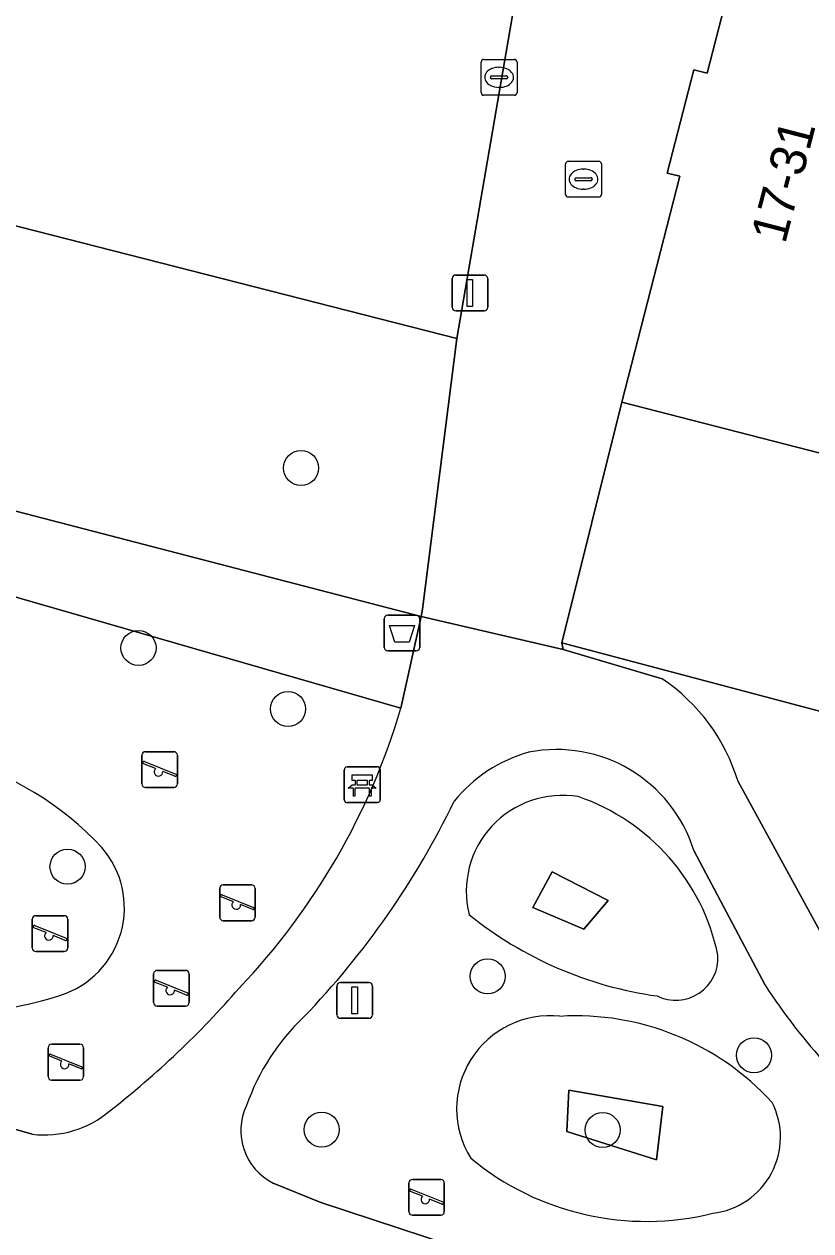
# Model space of a CAD drawing. Extents: x 163683 to 164494, y 382709 to 383872.
# Drawn here: x 164115.61 to 164137.55, y 383088.61 to 383122.29 of the extents above; entities that cross this region are included whole.
import ezdxf

# ---------------------------------------------------------------- set-up
doc = ezdxf.new("R2010")
doc.units = 0
for name, color, linetype in [('IMGEO_Afvalbak', 7, 'Continuous'), ('IMGEO_Bank', 7, 'Continuous'), ('IMGEO_Boom', 7, 'Continuous'), ('IMGEO_Groenvoorziening', 7, 'Continuous'), ('IMGEO_Kolk', 7, 'Continuous'), ('IMGEO_Lichtmast', 7, 'Continuous'), ('IMGEO_Pand', 7, 'Continuous'), ('IMGEO_Pand_nummerreeks', 7, 'Continuous'), ('IMGEO_Rioolput', 7, 'Continuous'), ('IMGEO_Speelvoorziening', 7, 'Continuous'), ('IMGEO_Voetpad_halfverhard', 7, 'Continuous'), ('IMGEO_Voetpad_open', 7, 'Continuous')]:
    doc.layers.add(name, color=color, linetype=linetype)

msp = doc.modelspace()

# ---------------------------------------------------------------- linework, layer by layer
at = {"layer": 'IMGEO_Afvalbak'}
for p, q in [((164125.753, 383105.797), (164126.543, 383105.797)), ((164126.543, 383105.797), (164125.753, 383105.797)), ((164125.653, 383104.897), (164125.653, 383105.697)), ((164125.653, 383105.697), (164125.653, 383104.897)), ((164126.643, 383105.697), (164126.643, 383104.897)), ((164126.643, 383104.897), (164126.643, 383105.697)), ((164126.543, 383104.797), (164125.753, 383104.797)), ((164125.753, 383104.797), (164126.543, 383104.797))]:
    msp.add_line(p, q, dxfattribs=at)
msp.add_lwpolyline([(164125.796, 383105.511), (164126.5, 383105.511), (164126.351, 383105.041), (164125.945, 383105.041), (164125.796, 383105.511)], dxfattribs=at)
for centre, start, end in [((164125.753, 383105.697), 90, 180), ((164125.753, 383105.697), 90, 180), ((164126.543, 383105.697), 0, 90), ((164126.543, 383105.697), 360, 90), ((164125.753, 383104.897), 180, 270), ((164125.753, 383104.897), 180, 270), ((164126.543, 383104.897), 270, 0), ((164126.543, 383104.897), 270, 0)]:
    msp.add_arc(centre, 0.1, start, end, dxfattribs=at)
at = {"layer": 'IMGEO_Bank'}
for p, q in [((164124.538, 383100.64), (164124.538, 383101.481)), ((164124.538, 383101.481), (164124.538, 383100.64)), ((164124.613, 383101.565), (164125.454, 383101.565)), ((164125.454, 383101.565), (164124.613, 383101.565)), ((164125.538, 383101.49), (164125.538, 383100.649)), ((164125.538, 383100.649), (164125.538, 383101.49)), ((164124.847, 383101.071), (164124.847, 383101.177)), ((164124.891, 383101.177), (164124.891, 383101.071)), ((164125.179, 383101.183), (164124.897, 383101.183)), ((164124.897, 383101.065), (164125.179, 383101.065)), ((164125.185, 383101.071), (164125.185, 383101.177)), ((164125.229, 383101.177), (164125.229, 383101.071)), ((164125.235, 383100.963), (164124.842, 383100.963)), ((164125.463, 383100.565), (164124.622, 383100.565)), ((164124.622, 383100.565), (164125.463, 383100.565))]:
    msp.add_line(p, q, dxfattribs=at)
for points in [[(164124.785, 383100.963), (164124.643, 383100.963), (164124.755, 383101.065), (164124.841, 383101.065)], [(164124.841, 383101.183), (164124.755, 383101.183), (164124.755, 383101.344), (164125.318, 383101.344), (164125.318, 383101.183), (164125.235, 383101.183)], [(164125.235, 383101.065), (164125.318, 383101.065), (164125.43, 383100.963), (164125.291, 383100.963)], [(164124.835, 383100.956), (164124.835, 383100.749), (164124.792, 383100.749), (164124.792, 383100.956)], [(164125.285, 383100.956), (164125.285, 383100.749), (164125.241, 383100.749), (164125.241, 383100.956)]]:
    msp.add_lwpolyline(points, dxfattribs=at)
for centre, radius, start, end in [((164124.616, 383101.487), 0.0779, 92.4484, 184.2845), ((164124.616, 383101.487), 0.0779, 92.4484, 184.2845), ((164125.46, 383101.487), 0.0779, 2.4484, 94.2845), ((164125.46, 383101.487), 0.0779, 2.4484, 94.2845), ((164124.84, 383101.176), 0.00671, 2.8957, 87.1043), ((164124.84, 383101.072), 0.00671, 272.8957, 357.1043), ((164124.897, 383101.176), 0.00671, 92.8957, 177.1043), ((164124.897, 383101.072), 0.00671, 182.8957, 267.1043), ((164125.179, 383101.176), 0.00671, 2.8957, 87.1043), ((164125.179, 383101.072), 0.00671, 272.8957, 357.1043), ((164125.236, 383101.176), 0.00671, 92.8957, 177.1043), ((164125.236, 383101.072), 0.00671, 182.8957, 267.1043), ((164124.785, 383100.956), 0.00671, 2.8957, 87.1043), ((164124.842, 383100.956), 0.00671, 92.8957, 177.1043), ((164125.234, 383100.956), 0.00671, 2.8957, 87.1043), ((164125.291, 383100.956), 0.00671, 92.8957, 177.1043), ((164124.616, 383100.643), 0.0779, 182.4484, 274.2845), ((164124.616, 383100.643), 0.0779, 182.4484, 274.2845), ((164125.46, 383100.643), 0.0779, 272.4484, 4.2845), ((164125.46, 383100.643), 0.0779, 272.4484, 4.2845)]:
    msp.add_arc(centre, radius, start, end, dxfattribs=at)
at = {"layer": 'IMGEO_Boom'}
for centre in [(164123.332, 383109.903), (164118.797, 383104.881), (164122.969, 383103.177), (164116.817, 383098.777), (164128.536, 383095.715), (164135.964, 383093.515), (164123.907, 383091.441), (164131.741, 383091.426)]:
    msp.add_circle(centre, 0.489, dxfattribs=at)
at = {"layer": 'IMGEO_Groenvoorziening'}
for points in [[(164131.674, 383136.743), (164131.864, 383138.13), (164113.496, 383142.861), (164113.4, 383145.174), (164113.392, 383149.426), (164112.443, 383149.662), (164111.09, 383149.999), (164109.209, 383142.688), (164105.302, 383127.508), (164104.028, 383127.832), (164103.85, 383127.13), (164106.488, 383126.4), (164108.19, 383125.977), (164108.419, 383125.844), (164106.762, 383118.85), (164127.676, 383113.511)], [(164126.683, 383105.758), (164126.715, 383105.961), (164127.676, 383113.511), (164106.762, 383118.85), (164108.419, 383125.844), (164108.19, 383125.977), (164106.488, 383126.4), (164103.85, 383127.13), (164101.946, 383119.622), (164090.57, 383122.507), (164088.898, 383115.58)], [(164130.601, 383105.021), (164153.924, 383098.841), (164168.382, 383095.258), (164169.377, 383099.053), (164170.385, 383102.927), (164148.895, 383108.547), (164150.47, 383114.883), (164150.025, 383115.042), (164148.108, 383115.477), (164145.551, 383116.143), (164143.667, 383108.811), (164132.278, 383111.736)], [(164131.893, 383097.837), (164130.339, 383098.633), (164129.793, 383097.635), (164131.217, 383097.029)], [(164131.217, 383097.029), (164129.793, 383097.635), (164130.339, 383098.633), (164131.893, 383097.837)], [(164133.421, 383092.089), (164130.796, 383092.536), (164130.744, 383091.39), (164133.248, 383090.595)], [(164133.248, 383090.595), (164130.744, 383091.39), (164130.796, 383092.536), (164133.421, 383092.089)]]:
    msp.add_lwpolyline(points, close=True, dxfattribs=at)
for points in [[(164086.946, 383114.498), (164126.114, 383103.196), (164126.683, 383105.758), (164088.898, 383115.58), (164088.643, 383115.646)], [(164126.114, 383103.196), (164086.946, 383114.498)], [(164163.632, 383092.626), (164165.451, 383091.845), (164167.61, 383092.316), (164168.382, 383095.258), (164153.924, 383098.841), (164130.601, 383105.021), (164130.639, 383104.838), (164133.407, 383104.018)], [(164135.521, 383101.151), (164137.968, 383096.684), (164138.654, 383095.757)], [(164136.274, 383095.47), (164134.285, 383099.231)], [(164094.512, 383097.418), (164115.834, 383091.311)], [(164122.556, 383089.943), (164123.88, 383089.409), (164134.057, 383086.059)]]:
    msp.add_lwpolyline(points, dxfattribs=at)
for centre, radius, start, end in [((164130.431, 383099.611), 5.318, 16.8368, 55.97), ((164107.68, 383108.633), 19.219, 316.4431, 343.5657), ((164111.287, 383093.27), 8.865, 42.9314, 105.5316), ((164111.287, 383093.27), 8.865, 42.9314, 105.5316), ((164130.458, 383098.037), 4.009, 17.3224, 101.1902), ((164130.793, 383098.015), 4.109, 105.7127, 140.991), ((164130.625, 383098.081), 2.686, 80.6253, 193.7681), ((164130.625, 383098.081), 2.686, 80.6253, 193.7681), ((164129.13, 383095.103), 5.951, 11.6468, 71.0522), ((164129.13, 383095.103), 5.951, 11.6468, 71.0522), ((164106.736, 383110.671), 23.167, 316.0106, 334.2357), ((164115.839, 383097.63), 2.564, 287.9825, 40.8745), ((164115.839, 383097.63), 2.564, 287.9825, 40.8745), ((164134.731, 383105.75), 10.683, 231.051, 262.0885), ((164134.731, 383105.75), 10.683, 231.051, 262.0885), ((164133.781, 383096.227), 1.179, 243.8093, 3.7421), ((164133.781, 383096.227), 1.179, 243.8093, 3.7421), ((164101.597, 383112.851), 26.559, 308.1299, 318.8933), ((164150.163, 383104.484), 16.558, 212.9844, 232.6429), ((164113.337, 383105.494), 10.816, 255.9091, 287.725), ((164113.337, 383105.494), 10.816, 255.9091, 287.725), ((164127.711, 383090.055), 6.248, 133.5817, 160.7697), ((164130.273, 383092.015), 2.602, 83.8007, 211.8432), ((164130.273, 383092.015), 2.602, 83.8007, 211.8432), ((164131, 383087.214), 7.4, 42.346, 93.458), ((164131, 383087.214), 7.4, 42.346, 93.458), ((164116.167, 383094.123), 2.832, 263.2389, 310.1936), ((164123.294, 383091.409), 1.641, 154.5826, 243.2667), ((164134.568, 383091.228), 2.136, 276.7058, 27.0358), ((164134.568, 383091.228), 2.136, 276.7058, 27.0358), ((164132.961, 383096.569), 7.689, 230.4256, 283.9658), ((164132.961, 383096.569), 7.689, 230.4256, 283.9658)]:
    msp.add_arc(centre, radius, start, end, dxfattribs=at)
at = {"layer": 'IMGEO_Kolk'}
for p, q in [((164128.355, 383120.377), (164128.355, 383121.229)), ((164128.43, 383121.303), (164129.282, 383121.303)), ((164129.356, 383121.229), (164129.356, 383120.377)), ((164128.843, 383121.083), (164128.868, 383121.083)), ((164128.614, 383120.797), (164128.614, 383120.809)), ((164129.052, 383120.76), (164128.654, 383120.76)), ((164128.657, 383120.846), (164129.055, 383120.846)), ((164129.098, 383120.809), (164129.098, 383120.797)), ((164129.282, 383120.303), (164128.43, 383120.303)), ((164128.866, 383120.523), (164128.841, 383120.523))]:
    msp.add_line(p, q, dxfattribs=at)
for points in [[(164128.355, 383120.377), (164128.355, 383121.229)], [(164128.43, 383121.303), (164129.282, 383121.303)], [(164129.356, 383121.229), (164129.356, 383120.377)], [(164129.282, 383120.303), (164128.43, 383120.303)]]:
    msp.add_lwpolyline(points, dxfattribs=at)
for centre, radius, start, end in [((164128.432, 383121.227), 0.0765, 91.552, 178.448), ((164128.432, 383121.227), 0.0765, 91.552, 178.448), ((164129.28, 383121.227), 0.0765, 1.552, 88.448), ((164129.28, 383121.227), 0.0765, 1.552, 88.448), ((164128.654, 383120.806), 0.0403, 85.8775, 175.7526), ((164128.651, 383120.796), 0.0366, 178.938, 274.7102), ((164129.055, 383120.803), 0.043, 264.8664, 352.4533), ((164129.059, 383120.808), 0.0386, 1.7309, 96.639), ((164128.432, 383120.379), 0.0765, 181.552, 268.448), ((164128.432, 383120.379), 0.0765, 181.552, 268.448), ((164129.28, 383120.379), 0.0765, 271.552, 358.448), ((164129.28, 383120.379), 0.0765, 271.552, 358.448)]:
    msp.add_arc(centre, radius, start, end, dxfattribs=at)
for centre, major_axis, ratio, start_param, end_param in [((164128.842, 383120.803), (-0.387, 0.002), 0.722429, 4.712389, 7.853982), ((164128.867, 383120.803), (-0.39, 0.002), 0.717154, 1.570796, 4.712389)]:
    msp.add_ellipse(centre, major_axis=major_axis, ratio=ratio, start_param=start_param, end_param=end_param, dxfattribs=at)
at = {"layer": 'IMGEO_Lichtmast'}
for p, q in [((164127.547, 383114.386), (164127.547, 383115.186)), ((164127.547, 383115.186), (164127.547, 383114.386)), ((164127.647, 383115.286), (164128.437, 383115.286)), ((164128.437, 383115.286), (164127.647, 383115.286)), ((164128.537, 383115.186), (164128.537, 383114.386)), ((164128.537, 383114.386), (164128.537, 383115.186)), ((164128.437, 383114.286), (164127.647, 383114.286)), ((164127.647, 383114.286), (164128.437, 383114.286)), ((164124.332, 383094.646), (164124.332, 383095.446)), ((164124.332, 383095.446), (164124.332, 383094.646)), ((164124.432, 383095.546), (164125.222, 383095.546)), ((164125.222, 383095.546), (164124.432, 383095.546)), ((164125.322, 383095.446), (164125.322, 383094.646)), ((164125.322, 383094.646), (164125.322, 383095.446)), ((164125.222, 383094.546), (164124.432, 383094.546)), ((164124.432, 383094.546), (164125.222, 383094.546))]:
    msp.add_line(p, q, dxfattribs=at)
for points in [[(164127.967, 383115.161), (164128.117, 383115.161), (164128.117, 383114.411), (164127.967, 383114.411), (164127.967, 383115.161)], [(164124.752, 383095.421), (164124.902, 383095.421), (164124.902, 383094.671), (164124.752, 383094.671), (164124.752, 383095.421)]]:
    msp.add_lwpolyline(points, dxfattribs=at)
for centre, start, end in [((164127.647, 383115.186), 90, 180), ((164127.647, 383115.186), 90, 180), ((164128.437, 383115.186), 0, 90), ((164128.437, 383115.186), 360, 90), ((164127.647, 383114.386), 180, 270), ((164127.647, 383114.386), 180, 270), ((164128.437, 383114.386), 270, 0), ((164128.437, 383114.386), 270, 0), ((164124.432, 383095.446), 90, 180), ((164124.432, 383095.446), 90, 180), ((164125.222, 383095.446), 0, 90), ((164125.222, 383095.446), 360, 90), ((164124.432, 383094.646), 180, 270), ((164124.432, 383094.646), 180, 270), ((164125.222, 383094.646), 270, 0), ((164125.222, 383094.646), 270, 0)]:
    msp.add_arc(centre, 0.1, start, end, dxfattribs=at)
at = {"layer": 'IMGEO_Pand'}
msp.add_lwpolyline([(164146.083, 383118.215), (164147.597, 383124.11), (164136.228, 383127.03), (164134.658, 383120.919), (164134.287, 383121.015), (164133.546, 383118.131), (164133.897, 383118.041), (164132.278, 383111.736), (164143.667, 383108.811), (164145.551, 383116.143), (164145.764, 383116.973)], close=True, dxfattribs=at)
at = {"layer": 'IMGEO_Rioolput'}
for p, q in [((164130.709, 383117.534), (164130.709, 383118.386)), ((164130.784, 383118.46), (164131.636, 383118.46)), ((164131.197, 383118.24), (164131.222, 383118.24)), ((164131.71, 383118.386), (164131.71, 383117.534)), ((164130.968, 383117.954), (164130.968, 383117.966)), ((164131.406, 383117.917), (164131.008, 383117.917)), ((164131.011, 383118.003), (164131.409, 383118.003)), ((164131.452, 383117.966), (164131.452, 383117.954)), ((164131.22, 383117.68), (164131.195, 383117.68)), ((164131.636, 383117.46), (164130.784, 383117.46))]:
    msp.add_line(p, q, dxfattribs=at)
for points in [[(164130.709, 383117.534), (164130.709, 383118.386)], [(164130.784, 383118.46), (164131.636, 383118.46)], [(164131.71, 383118.386), (164131.71, 383117.534)], [(164131.636, 383117.46), (164130.784, 383117.46)]]:
    msp.add_lwpolyline(points, dxfattribs=at)
for centre, radius, start, end in [((164130.786, 383118.384), 0.0765, 91.552, 178.448), ((164130.786, 383118.384), 0.0765, 91.552, 178.448), ((164131.634, 383118.384), 0.0765, 1.552, 88.448), ((164131.634, 383118.384), 0.0765, 1.552, 88.448), ((164131.008, 383117.963), 0.0403, 85.8775, 175.7526), ((164131.005, 383117.953), 0.0366, 178.938, 274.7102), ((164131.409, 383117.96), 0.043, 264.8664, 352.4533), ((164131.413, 383117.965), 0.0386, 1.7309, 96.639), ((164130.786, 383117.536), 0.0765, 181.552, 268.448), ((164130.786, 383117.536), 0.0765, 181.552, 268.448), ((164131.634, 383117.536), 0.0765, 271.552, 358.448), ((164131.634, 383117.536), 0.0765, 271.552, 358.448)]:
    msp.add_arc(centre, radius, start, end, dxfattribs=at)
for centre, major_axis, ratio, start_param, end_param in [((164131.196, 383117.96), (-0.387, 0.002), 0.722429, 4.712389, 7.853982), ((164131.221, 383117.96), (-0.39, 0.002), 0.717154, 1.570796, 4.712389)]:
    msp.add_ellipse(centre, major_axis=major_axis, ratio=ratio, start_param=start_param, end_param=end_param, dxfattribs=at)
at = {"layer": 'IMGEO_Speelvoorziening'}
for p, q in [((164118.891, 383101.086), (164118.891, 383101.886)), ((164118.891, 383101.886), (164118.891, 383101.086)), ((164118.96, 383101.711), (164119.836, 383101.358)), ((164118.991, 383101.986), (164119.781, 383101.986)), ((164119.781, 383101.986), (164118.991, 383101.986)), ((164119.881, 383101.886), (164119.881, 383101.086)), ((164119.881, 383101.086), (164119.881, 383101.886)), ((164119.274, 383101.514), (164118.935, 383101.651)), ((164119.812, 383101.298), (164119.472, 383101.435)), ((164119.781, 383100.986), (164118.991, 383100.986)), ((164118.991, 383100.986), (164119.781, 383100.986)), ((164121.061, 383097.37), (164121.061, 383098.17)), ((164121.061, 383098.17), (164121.061, 383097.37)), ((164121.13, 383097.995), (164122.006, 383097.642)), ((164121.161, 383098.27), (164121.951, 383098.27)), ((164121.951, 383098.27), (164121.161, 383098.27)), ((164122.051, 383098.17), (164122.051, 383097.37)), ((164122.051, 383097.37), (164122.051, 383098.17)), ((164121.444, 383097.798), (164121.105, 383097.935)), ((164121.982, 383097.582), (164121.642, 383097.719)), ((164115.934, 383097.409), (164116.724, 383097.409)), ((164116.724, 383097.409), (164115.934, 383097.409)), ((164115.834, 383096.509), (164115.834, 383097.309)), ((164115.834, 383097.309), (164115.834, 383096.509)), ((164116.217, 383096.937), (164115.878, 383097.074)), ((164115.903, 383097.134), (164116.779, 383096.781)), ((164116.824, 383097.309), (164116.824, 383096.509)), ((164116.824, 383096.509), (164116.824, 383097.309)), ((164121.951, 383097.27), (164121.161, 383097.27)), ((164121.161, 383097.27), (164121.951, 383097.27)), ((164116.755, 383096.721), (164116.415, 383096.858)), ((164116.724, 383096.409), (164115.934, 383096.409)), ((164115.934, 383096.409), (164116.724, 383096.409)), ((164119.219, 383094.984), (164119.219, 383095.784)), ((164119.219, 383095.784), (164119.219, 383094.984)), ((164119.319, 383095.884), (164120.109, 383095.884)), ((164120.109, 383095.884), (164119.319, 383095.884)), ((164120.209, 383095.784), (164120.209, 383094.984)), ((164120.209, 383094.984), (164120.209, 383095.784)), ((164119.602, 383095.412), (164119.263, 383095.549)), ((164119.288, 383095.609), (164120.164, 383095.256)), ((164120.14, 383095.196), (164119.8, 383095.333)), ((164120.109, 383094.884), (164119.319, 383094.884)), ((164119.319, 383094.884), (164120.109, 383094.884)), ((164116.275, 383092.922), (164116.275, 383093.722)), ((164116.275, 383093.722), (164116.275, 383092.922)), ((164116.375, 383093.822), (164117.165, 383093.822)), ((164117.165, 383093.822), (164116.375, 383093.822)), ((164117.265, 383093.722), (164117.265, 383092.922)), ((164117.265, 383092.922), (164117.265, 383093.722)), ((164116.658, 383093.35), (164116.319, 383093.487)), ((164116.344, 383093.547), (164117.22, 383093.194)), ((164117.196, 383093.134), (164116.856, 383093.271)), ((164117.165, 383092.822), (164116.375, 383092.822)), ((164116.375, 383092.822), (164117.165, 383092.822)), ((164126.337, 383089.15), (164126.337, 383089.95)), ((164126.337, 383089.95), (164126.337, 383089.15)), ((164126.437, 383090.05), (164127.227, 383090.05)), ((164127.227, 383090.05), (164126.437, 383090.05)), ((164127.327, 383089.95), (164127.327, 383089.15)), ((164127.327, 383089.15), (164127.327, 383089.95)), ((164126.72, 383089.578), (164126.381, 383089.715)), ((164126.406, 383089.775), (164127.282, 383089.422)), ((164127.258, 383089.362), (164126.918, 383089.499)), ((164127.227, 383089.05), (164126.437, 383089.05)), ((164126.437, 383089.05), (164127.227, 383089.05))]:
    msp.add_line(p, q, dxfattribs=at)
for centre, radius, start, end in [((164118.991, 383101.886), 0.1, 90, 180), ((164118.991, 383101.886), 0.1, 90, 180), ((164118.948, 383101.681), 0.0327, 68.078, 248.078), ((164119.781, 383101.886), 0.1, 0, 90), ((164119.781, 383101.886), 0.1, 360, 90), ((164119.353, 383101.424), 0.12, 130.9928, 5.1632), ((164118.991, 383101.086), 0.1, 180, 270), ((164118.991, 383101.086), 0.1, 180, 270), ((164119.781, 383101.086), 0.1, 270, 0), ((164119.781, 383101.086), 0.1, 270, 0), ((164119.824, 383101.328), 0.0327, 248.078, 68.078), ((164121.161, 383098.17), 0.1, 90, 180), ((164121.161, 383098.17), 0.1, 90, 180), ((164121.118, 383097.965), 0.0327, 68.078, 248.078), ((164121.951, 383098.17), 0.1, 0, 90), ((164121.951, 383098.17), 0.1, 360, 90), ((164121.523, 383097.708), 0.12, 130.9928, 5.1632), ((164115.934, 383097.309), 0.1, 90, 180), ((164115.934, 383097.309), 0.1, 90, 180), ((164116.724, 383097.309), 0.1, 0, 90), ((164116.724, 383097.309), 0.1, 360, 90), ((164121.161, 383097.37), 0.1, 180, 270), ((164121.161, 383097.37), 0.1, 180, 270), ((164121.951, 383097.37), 0.1, 270, 0), ((164121.951, 383097.37), 0.1, 270, 0), ((164121.994, 383097.612), 0.0327, 248.078, 68.078), ((164115.891, 383097.104), 0.0327, 68.078, 248.078), ((164116.296, 383096.847), 0.12, 130.9928, 5.1632), ((164116.767, 383096.751), 0.0327, 248.078, 68.078), ((164115.934, 383096.509), 0.1, 180, 270), ((164115.934, 383096.509), 0.1, 180, 270), ((164116.724, 383096.509), 0.1, 270, 0), ((164116.724, 383096.509), 0.1, 270, 0), ((164119.319, 383095.784), 0.1, 90, 180), ((164119.319, 383095.784), 0.1, 90, 180), ((164120.109, 383095.784), 0.1, 0, 90), ((164120.109, 383095.784), 0.1, 360, 90), ((164119.276, 383095.579), 0.0327, 68.078, 248.078), ((164119.681, 383095.322), 0.12, 130.9928, 5.1632), ((164119.319, 383094.984), 0.1, 180, 270), ((164119.319, 383094.984), 0.1, 180, 270), ((164120.109, 383094.984), 0.1, 270, 0), ((164120.109, 383094.984), 0.1, 270, 0), ((164120.152, 383095.226), 0.0327, 248.078, 68.078), ((164116.375, 383093.722), 0.1, 90, 180), ((164116.375, 383093.722), 0.1, 90, 180), ((164117.165, 383093.722), 0.1, 0, 90), ((164117.165, 383093.722), 0.1, 360, 90), ((164116.332, 383093.517), 0.0327, 68.078, 248.078), ((164116.737, 383093.26), 0.12, 130.9928, 5.1632), ((164117.208, 383093.164), 0.0327, 248.078, 68.078), ((164116.375, 383092.922), 0.1, 180, 270), ((164116.375, 383092.922), 0.1, 180, 270), ((164117.165, 383092.922), 0.1, 270, 0), ((164117.165, 383092.922), 0.1, 270, 0), ((164126.437, 383089.95), 0.1, 90, 180), ((164126.437, 383089.95), 0.1, 90, 180), ((164127.227, 383089.95), 0.1, 0, 90), ((164127.227, 383089.95), 0.1, 360, 90), ((164126.394, 383089.745), 0.0327, 68.078, 248.078), ((164126.799, 383089.488), 0.12, 130.9928, 5.1632), ((164127.27, 383089.392), 0.0327, 248.078, 68.078), ((164126.437, 383089.15), 0.1, 180, 270), ((164126.437, 383089.15), 0.1, 180, 270), ((164127.227, 383089.15), 0.1, 270, 0), ((164127.227, 383089.15), 0.1, 270, 0)]:
    msp.add_arc(centre, radius, start, end, dxfattribs=at)
at = {"layer": 'IMGEO_Voetpad_halfverhard'}
for points in [[(164133.407, 383104.018), (164130.639, 383104.838), (164126.683, 383105.758), (164126.114, 383103.196)], [(164138.654, 383095.757), (164137.968, 383096.684), (164135.521, 383101.151)], [(164134.285, 383099.231), (164136.274, 383095.47)], [(164115.834, 383091.311), (164094.512, 383097.418)], [(164134.057, 383086.059), (164123.88, 383089.409), (164122.556, 383089.943)]]:
    msp.add_lwpolyline(points, dxfattribs=at)
for centre, radius, start, end in [((164130.431, 383099.611), 5.318, 16.8368, 55.97), ((164107.68, 383108.633), 19.219, 316.4431, 343.5657), ((164130.458, 383098.037), 4.009, 17.3224, 101.1902), ((164130.793, 383098.015), 4.109, 105.7127, 140.991), ((164106.736, 383110.671), 23.167, 316.0106, 334.2357), ((164101.597, 383112.851), 26.559, 308.1299, 318.8933), ((164150.163, 383104.484), 16.558, 212.9844, 232.6429), ((164127.711, 383090.055), 6.248, 133.5817, 160.7697), ((164116.167, 383094.123), 2.832, 263.2389, 310.1936), ((164123.294, 383091.409), 1.641, 154.5826, 243.2667)]:
    msp.add_arc(centre, radius, start, end, dxfattribs=at)
at = {"layer": 'IMGEO_Voetpad_open'}
msp.add_lwpolyline([(164131.674, 383136.743), (164127.676, 383113.511), (164126.715, 383105.961), (164126.683, 383105.758), (164130.639, 383104.838), (164130.601, 383105.021), (164132.278, 383111.736), (164133.897, 383118.041), (164133.546, 383118.131), (164134.287, 383121.015), (164134.658, 383120.919), (164136.228, 383127.03)], dxfattribs=at)

# ---------------------------------------------------------------- texts
at = {"layer": 'IMGEO_Pand_nummerreeks'}
msp.add_text('17-31', height=1, rotation=75.4872, dxfattribs=at).set_placement((164136.833, 383116.133))

doc.saveas('drawing.dxf')
